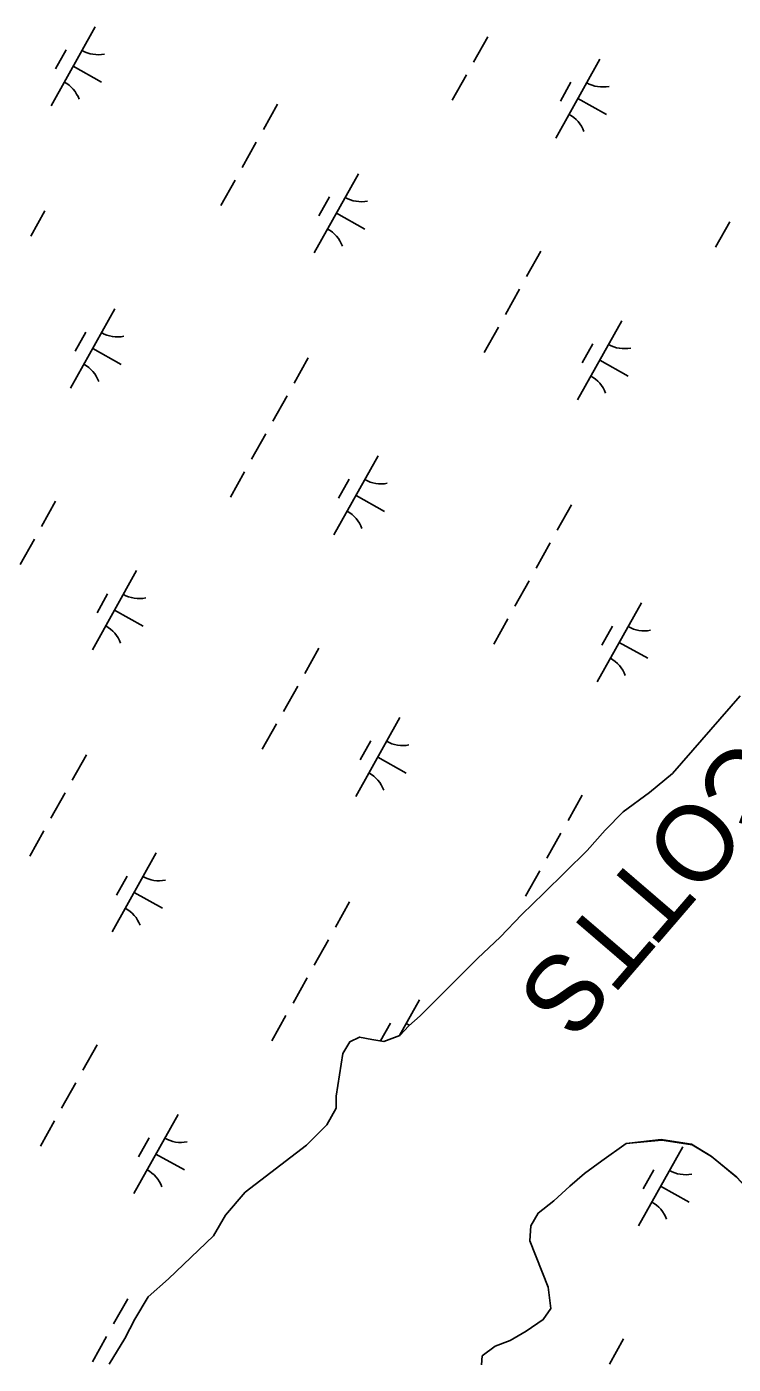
# Model space of a CAD drawing. Extents: x 3923531 to 3943530, y 207391 to 229799.
# Drawn here: x 3932162 to 3932552, y 218319 to 219057 of the extents above; entities that cross this region are included whole.
import ezdxf

# ---------------------------------------------------------------- set-up
doc = ezdxf.new("R2010")
doc.units = 0
for name, color, linetype in [('V-RIVR-IDEN', 7, 'Continuous'), ('V-TOPO-SHOR', 7, 'Continuous'), ('V-WETL-SWMP', 7, 'Continuous')]:
    doc.layers.add(name, color=color, linetype=linetype)

msp = doc.modelspace()

# ---------------------------------------------------------------- linework, layer by layer
at = {"layer": 'V-TOPO-SHOR'}
for points in [[(3932207.69, 218318.77), (3932216.34, 218332.93), (3932221.8, 218343.75), (3932229.24, 218355.94), (3932240.42, 218365.91), (3932265.2, 218389.6), (3932271.85, 218401), (3932282.66, 218413.75), (3932316.56, 218439.71), (3932327.75, 218450.87), (3932332.99, 218460.11), (3932332.87, 218466.84), (3932336.67, 218490.34), (3932340.5, 218496.83), (3932345.86, 218499.35), (3932352.58, 218498.09), (3932359.29, 218497.03), (3932368.03, 218500.3), (3932373.03, 218505.59), (3932379.22, 218511.07), (3932411, 218542.99), (3932423.39, 218554.53), (3932435.39, 218567.07), (3932447.38, 218578.81), (3932471.36, 218602.3), (3932481.37, 218613.68), (3932491.17, 218623.66), (3932505.72, 218634.39), (3932518.49, 218644.94), (3932555.73, 218687.68)], [(3932413.06, 218318.49), (3932413.51, 218323.43), (3932420.68, 218328.7), (3932428.83, 218331.97), (3932437.78, 218337.02), (3932447.15, 218343.46), (3932451.36, 218349.54), (3932449.91, 218361.43), (3932439.69, 218386.86), (3932440.36, 218395.16), (3932444.39, 218402.24), (3932452.97, 218409.08), (3932461.76, 218417.1), (3932469.94, 218424.13), (3932479.51, 218431.16), (3932492.87, 218440.71)], [(3932492.87, 218440.71), (3932512.48, 218442.51), (3932529.25, 218439.93), (3932539.98, 218433.43), (3932553.85, 218422.09), (3932567.7, 218407.15), (3932581.08, 218386.61), (3932599.62, 218361.63), (3932634.49, 218322.79)]]:
    msp.add_lwpolyline(points, dxfattribs=at)
at = {"layer": 'V-WETL-SWMP'}
for p, q in [((3932200.03, 219057.09), (3932175.65, 219013.44)), ((3932416.49, 219051.46), (3932408.68, 219037.5)), ((3932184.03, 219044.26), (3932178.18, 219033.79)), ((3932478.45, 219039.28), (3932454.06, 218995.63)), ((3932187.84, 219035.26), (3932203.55, 219026.48)), ((3932404.78, 219030.51), (3932396.98, 219016.54)), ((3932462.44, 219026.45), (3932456.59, 219015.98)), ((3932300.57, 219014.33), (3932292.76, 219000.36)), ((3932466.25, 219017.45), (3932481.97, 219008.67)), ((3932288.86, 218993.38), (3932281.06, 218979.41)), ((3932277.16, 218972.43), (3932269.35, 218958.46)), ((3932345.24, 218975.96), (3932320.86, 218932.31)), ((3932329.24, 218963.14), (3932323.39, 218952.66)), ((3932172.29, 218955.41), (3932164.49, 218941.44)), ((3932333.05, 218954.14), (3932348.77, 218945.36)), ((3932549.99, 218949.39), (3932542.19, 218935.42)), ((3932445.78, 218933.21), (3932437.98, 218919.24)), ((3932434.08, 218912.25), (3932426.27, 218898.28)), ((3932210.84, 218901.32), (3932186.45, 218857.67)), ((3932194.84, 218888.49), (3932188.98, 218878.02)), ((3932422.37, 218891.3), (3932414.57, 218877.33)), ((3932490.46, 218894.84), (3932466.07, 218851.19)), ((3932474.46, 218882.01), (3932468.6, 218871.54)), ((3932198.65, 218879.49), (3932214.36, 218870.71)), ((3932317.5, 218874.28), (3932309.7, 218860.32)), ((3932478.27, 218873.01), (3932493.98, 218864.24)), ((3932305.8, 218853.33), (3932297.99, 218839.36)), ((3932294.09, 218832.38), (3932286.29, 218818.41)), ((3932356.05, 218820.19), (3932331.67, 218776.54)), ((3932282.39, 218811.43), (3932274.58, 218797.46)), ((3932340.05, 218807.37), (3932334.2, 218796.89)), ((3932178.17, 218795.25), (3932170.37, 218781.28)), ((3932343.86, 218798.37), (3932359.57, 218789.59)), ((3932462.72, 218793.16), (3932454.91, 218779.19)), ((3932166.47, 218774.29), (3932158.67, 218760.32)), ((3932451.01, 218772.21), (3932443.21, 218758.24)), ((3932222.85, 218756.88), (3932198.47, 218713.23)), ((3932439.31, 218751.26), (3932431.5, 218737.29)), ((3932206.85, 218744.05), (3932201, 218733.58)), ((3932210.66, 218735.05), (3932226.37, 218726.27)), ((3932501.27, 218739.07), (3932476.88, 218695.42)), ((3932427.6, 218730.3), (3932419.8, 218716.34)), ((3932485.26, 218726.24), (3932479.41, 218715.77)), ((3932323.39, 218714.12), (3932315.58, 218700.15)), ((3932489.07, 218717.24), (3932504.79, 218708.46)), ((3932311.68, 218693.17), (3932303.88, 218679.2)), ((3932555.73, 218687.68), (3932518.49, 218644.94)), ((3932368.07, 218675.75), (3932343.68, 218632.1)), ((3932299.98, 218672.22), (3932292.17, 218658.25)), ((3932352.06, 218662.93), (3932346.21, 218652.45)), ((3932195.11, 218655.2), (3932187.31, 218641.23)), ((3932355.87, 218653.93), (3932371.59, 218645.15)), ((3932518.49, 218644.94), (3932505.72, 218634.39)), ((3932183.41, 218634.25), (3932175.6, 218620.28)), ((3932468.6, 218633), (3932460.8, 218619.03)), ((3932505.72, 218634.39), (3932491.17, 218623.66)), ((3932491.17, 218623.66), (3932481.37, 218613.68)), ((3932171.7, 218613.3), (3932163.9, 218599.33)), ((3932456.9, 218612.04), (3932449.09, 218598.08)), ((3932481.37, 218613.68), (3932471.36, 218602.3)), ((3932233.66, 218601.11), (3932209.28, 218557.46)), ((3932471.36, 218602.3), (3932447.38, 218578.81)), ((3932217.66, 218588.28), (3932211.81, 218577.81)), ((3932445.19, 218591.09), (3932437.39, 218577.12)), ((3932221.47, 218579.28), (3932237.18, 218570.5)), ((3932447.38, 218578.81), (3932435.39, 218567.07)), ((3932340.32, 218574.08), (3932332.52, 218560.11)), ((3932435.39, 218567.07), (3932423.39, 218554.53)), ((3932328.62, 218553.12), (3932320.82, 218539.16)), ((3932423.39, 218554.53), (3932411, 218542.99)), ((3932411, 218542.99), (3932379.22, 218511.07)), ((3932316.91, 218532.17), (3932309.11, 218518.2)), ((3932378.87, 218519.98), (3932367.84, 218500.23)), ((3932305.21, 218511.22), (3932297.41, 218497.25)), ((3932362.87, 218507.16), (3932357.38, 218497.33)), ((3932373.03, 218505.59), (3932368.03, 218500.3)), ((3932379.22, 218511.07), (3932373.03, 218505.59)), ((3932345.86, 218499.35), (3932340.5, 218496.83)), ((3932352.58, 218498.09), (3932345.86, 218499.35)), ((3932359.29, 218497.03), (3932352.58, 218498.09)), ((3932368.03, 218500.3), (3932359.29, 218497.03)), ((3932201, 218495.04), (3932193.19, 218481.07)), ((3932336.67, 218490.34), (3932332.87, 218466.84)), ((3932340.5, 218496.83), (3932336.67, 218490.34)), ((3932189.29, 218474.08), (3932181.49, 218460.12)), ((3932332.87, 218466.84), (3932332.99, 218460.11)), ((3932177.59, 218453.13), (3932169.78, 218439.16)), ((3932245.67, 218456.67), (3932221.29, 218413.02)), ((3932332.99, 218460.11), (3932327.75, 218450.87)), ((3932327.75, 218450.87), (3932316.56, 218439.71)), ((3932229.67, 218443.85), (3932223.82, 218433.37)), ((3932316.56, 218439.71), (3932282.66, 218413.75)), ((3932524.09, 218438.86), (3932499.7, 218395.21)), ((3932233.48, 218434.84), (3932249.19, 218426.07)), ((3932508.09, 218426.04), (3932502.23, 218415.56)), ((3932511.9, 218417.03), (3932527.61, 218408.26)), ((3932282.66, 218413.75), (3932271.85, 218401)), ((3932271.85, 218401), (3932265.2, 218389.6)), ((3932265.2, 218389.6), (3932240.42, 218365.91)), ((3932240.42, 218365.91), (3932229.24, 218355.94)), ((3932217.93, 218354.99), (3932210.13, 218341.02)), ((3932229.24, 218355.94), (3932221.8, 218343.75)), ((3932221.8, 218343.75), (3932216.34, 218332.93)), ((3932206.23, 218334.04), (3932198.42, 218320.07)), ((3932216.34, 218332.93), (3932207.69, 218318.77)), ((3932491.42, 218332.79), (3932483.62, 218318.82))]:
    msp.add_line(p, q, dxfattribs=at)
for points in [[(3932413.06, 218318.49), (3932413.51, 218323.43), (3932420.68, 218328.7), (3932428.83, 218331.97), (3932437.78, 218337.02), (3932447.15, 218343.46), (3932451.37, 218349.55), (3932449.91, 218361.43), (3932439.68, 218386.86), (3932440.36, 218395.16), (3932444.39, 218402.24), (3932452.97, 218409.08), (3932461.76, 218417.1), (3932469.94, 218424.13), (3932479.51, 218431.16), (3932492.87, 218440.71)], [(3932492.87, 218440.71), (3932512.23, 218442.77), (3932529, 218440.19), (3932539.73, 218433.68), (3932553.6, 218422.34), (3932567.45, 218407.4), (3932580.83, 218386.87), (3932599.37, 218361.89), (3932634.49, 218322.79), (3932631.54, 218310.16)]]:
    msp.add_lwpolyline(points, dxfattribs=at)
for centre, start, end in [((3932201.52, 219059.26), 240.03808, 281.58174), ((3932174.57, 219011.03), 20.03808, 61.58174), ((3932479.93, 219041.45), 240.03808, 281.58174), ((3932452.99, 218993.22), 20.03808, 61.58174), ((3932346.73, 218978.14), 240.03808, 281.58174), ((3932319.79, 218929.91), 20.03808, 61.58174), ((3932212.33, 218903.49), 240.03808, 281.58174), ((3932491.94, 218897.01), 240.03808, 281.58174), ((3932185.38, 218855.26), 20.03808, 61.58174), ((3932465, 218848.78), 20.03808, 61.58174), ((3932357.54, 218822.36), 240.03808, 281.58174), ((3932330.6, 218774.14), 20.03808, 61.58174), ((3932224.34, 218759.05), 240.03808, 281.58174), ((3932197.4, 218710.82), 20.03808, 61.58174), ((3932502.75, 218741.24), 240.03808, 281.58174), ((3932475.81, 218693.01), 20.03808, 61.58174), ((3932369.55, 218677.93), 240.03808, 281.58174), ((3932342.61, 218629.7), 20.03808, 61.58174), ((3932235.15, 218603.28), 240.03808, 281.58174), ((3932208.2, 218555.05), 20.03808, 61.58174), ((3932380.36, 218522.16), 240.03808, 246.85762), ((3932247.16, 218458.84), 240.03808, 281.58174), ((3932220.22, 218410.62), 20.03808, 61.58174), ((3932525.57, 218441.03), 240.03808, 281.58174), ((3932498.63, 218392.8), 20.03808, 61.58174)]:
    msp.add_arc(centre, 17.62, start, end, dxfattribs=at)

# ---------------------------------------------------------------- texts
at = {"layer": 'V-RIVR-IDEN'}
msp.add_text('SCOTTS', height=42, rotation=229.30663, dxfattribs=at).set_placement((3932579.88, 218696.02))

doc.saveas('drawing.dxf')
